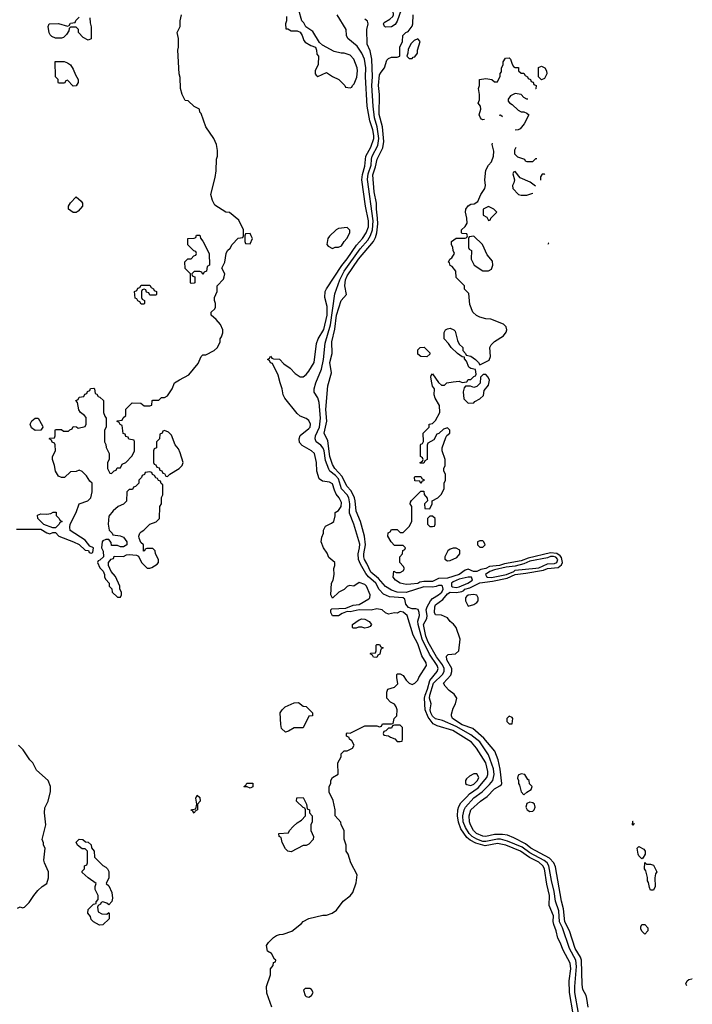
# Model space of a CAD drawing. Header units: inches. Extents: x 1793389 to 1900389, y 320802 to 470796.
# Tile 602 of 656: x 1891806 to 1896373, y 410750 to 417437. Entities that reach past the tile are written whole.
import ezdxf

# ---------------------------------------------------------------- set-up
doc = ezdxf.new("R2010")
doc.units = ezdxf.units.IN
doc.header["$MEASUREMENT"] = 0
doc.layers.add('B8491', color=7, linetype='Continuous')

msp = doc.modelspace()

# ---------------------------------------------------------------- linework, layer by layer
at = {"layer": 'B8491', "color": 2}
for points, elevation in [([(1894290, 417385.2), (1894282, 417390), (1894275.3, 417410), (1894281.2, 417418.8), (1894319.3, 417440.7), (1894340.4, 417459.6), (1894344, 417470), (1894340.4, 417520.4), (1894328, 417552), (1894328, 417568), (1894322, 417582), (1894310, 417586), (1894310, 417591.3), (1894330, 417591.3), (1894342, 417582), (1894370, 417572), (1894391.3, 417571.3), (1894402, 417550), (1894395.3, 417504.7), (1894370, 417428), (1894355.9, 417404.1), (1894330, 417389.2)], 214), ([(1894510, 417306), (1894483.6, 417296.4), (1894463.6, 417276.4), (1894443.6, 417236.4), (1894442, 417210), (1894434, 417190), (1894450, 417174), (1894470, 417174), (1894478, 417182), (1894490, 417184.7), (1894508, 417210), (1894508, 417230), (1894526, 417290)], 214), ([(1892170, 416986), (1892130, 417026), (1892118, 417022), (1892110, 417006), (1892070, 417006), (1892066, 417010), (1892066, 417030), (1892048, 417050), (1892047.3, 417152.7), (1892107.3, 417152.7), (1892130, 417144.7), (1892150.5, 417130.5), (1892170, 417102), (1892183.6, 417063.6), (1892202, 417030), (1892202, 417010), (1892190, 416988)], 226), ([(1895350, 417028), (1895328, 417048), (1895328.4, 417111.6), (1895350, 417122), (1895372, 417110), (1895382, 417090), (1895384.7, 417070), (1895370, 417038)], 210), ([(1892190, 416128), (1892168.4, 416128.4), (1892138, 416150), (1892138, 416170), (1892150, 416194), (1892190, 416234), (1892223.6, 416203.6), (1892232, 416190), (1892232, 416170), (1892203.6, 416136.4)], 226), ([(1894990, 416168), (1894954, 416150), (1894952, 416130), (1894954, 416110), (1894976.9, 416096.9), (1894990, 416074), (1895002, 416078), (1895006, 416090), (1895046, 416130), (1895026, 416150)], 210), ([(1894030, 416026), (1893970, 416018), (1893954, 416010), (1893910, 415968), (1893898, 415950), (1893892, 415910), (1893899.6, 415899.6), (1893930, 415882), (1893948.4, 415891.6), (1893970, 415892), (1893990, 415902), (1894008.9, 415931.1), (1894028, 415950), (1894048, 415990), (1894047.3, 416007.3)], 226), ([(1893050, 415706), (1893042, 415722), (1893030, 415726), (1892990, 415726), (1892974, 415710), (1892978, 415698), (1892994, 415690), (1892994, 415650), (1892990, 415648), (1892970, 415646), (1892966, 415650), (1892966, 415710), (1892928.4, 415748.4), (1892928, 415792), (1892947.3, 415812.7), (1892970, 415814), (1892987.3, 415832.7), (1893002, 415838), (1893006, 415850), (1893002, 415862), (1892987.3, 415867.3), (1892947.3, 415907.3), (1892948.4, 415951.6), (1892990, 415954), (1893002, 415958), (1893007.3, 415972.7), (1893030, 415974), (1893032.7, 415952.7), (1893050, 415934), (1893092, 415850), (1893094, 415770), (1893078, 415762), (1893074, 415730), (1893058, 415722)], 226), ([(1893370, 415986), (1893338, 415982), (1893334, 415970), (1893334, 415930), (1893338, 415918), (1893370, 415914), (1893386, 415950), (1893378, 415970)], 226), ([(1894890, 415966), (1894858, 415962), (1894854, 415950), (1894854, 415890), (1894858, 415878), (1894874, 415870), (1894872, 415810), (1894892, 415770), (1894951.6, 415731.6), (1894988.4, 415731.6), (1895010, 415742), (1895018, 415770), (1895016.4, 415796.4), (1894980.2, 415840.2), (1894948, 415910)], 210), ([(1892690, 415566), (1892682, 415582), (1892667.3, 415587.3), (1892662, 415602), (1892650, 415606), (1892638, 415602), (1892634, 415590), (1892634, 415550), (1892638, 415538), (1892654, 415530), (1892654, 415510), (1892650, 415506), (1892630, 415506), (1892622, 415522), (1892607.3, 415527.3), (1892602, 415542), (1892590, 415546), (1892586, 415590), (1892602, 415598), (1892607.3, 415612.7), (1892622, 415618), (1892630, 415634), (1892690, 415634), (1892698, 415618), (1892714, 415610), (1892718, 415598), (1892734, 415590), (1892734, 415570), (1892730, 415566)], 226), ([(1894570, 415148), (1894528.9, 415148.9), (1894510, 415166), (1894510, 415194), (1894526, 415210), (1894552.7, 415212.7), (1894590, 415174), (1894590, 415166)], 210), ([(1894970, 415028), (1894952.7, 415027.3), (1894934, 415010), (1894931.6, 414968.4), (1894910, 414946), (1894890, 414938), (1894867.3, 414947.3), (1894832.7, 414947.3), (1894823.6, 414936.4), (1894818, 414910), (1894822.8, 414862.8), (1894850, 414832), (1894890, 414834), (1894896.4, 414843.6), (1894930, 414862), (1894954.6, 414885.4), (1894960.4, 414919.6), (1894990, 414954), (1894995.3, 414990), (1894988, 415010)], 210), ([(1891910, 414646.6), (1891885.6, 414665.6), (1891877, 414690), (1891887.3, 414712.7), (1891910, 414731.3), (1891931.1, 414731.1), (1891959.6, 414679.6), (1891962, 414670), (1891950, 414648.7)], 226), ([(1892790, 414646), (1892778, 414642), (1892774, 414630), (1892758, 414622), (1892754, 414590), (1892734, 414570), (1892734, 414530), (1892718, 414522), (1892714, 414510), (1892714, 414430), (1892718, 414418), (1892730, 414414), (1892738, 414398), (1892752.7, 414392.7), (1892758, 414378), (1892770, 414374), (1892778, 414358), (1892790, 414354), (1892798, 414338), (1892810, 414334), (1892826, 414350), (1892888, 414390), (1892908, 414410), (1892915.3, 414430), (1892896.4, 414496.4), (1892883.1, 414523.1), (1892862, 414550), (1892836.4, 414616.4), (1892816.4, 414636.4)], 226), ([(1892690, 414366), (1892658, 414362), (1892652.7, 414347.3), (1892638, 414342), (1892632.7, 414327.3), (1892614, 414310), (1892614, 414290), (1892592.7, 414267.3), (1892578, 414262), (1892572.7, 414247.3), (1892550, 414246), (1892534, 414230), (1892530, 414166), (1892510, 414146), (1892474, 414130), (1892439.6, 414100.4), (1892410, 414066), (1892406, 414010), (1892414, 413970), (1892434, 413950), (1892438, 413938), (1892487.3, 413932.7), (1892510, 413922), (1892534, 413890), (1892534, 413870), (1892510, 413858), (1892490, 413858), (1892470, 413866), (1892430, 413866), (1892427.3, 413887.3), (1892410, 413906), (1892390, 413906), (1892370, 413898), (1892364.7, 413890), (1892362, 413850), (1892372.7, 413827.3), (1892374, 413790), (1892350, 413766), (1892338, 413762), (1892334, 413750), (1892350, 413714), (1892371.6, 413691.6), (1892382, 413670), (1892382, 413650), (1892390, 413634), (1892414, 413610), (1892414, 413590), (1892431.6, 413571.6), (1892434, 413550), (1892470, 413514), (1892490, 413514), (1892498, 413530), (1892498, 413550), (1892486, 413570), (1892486, 413590), (1892456.4, 413656.4), (1892426, 413690), (1892408, 413730), (1892408.4, 413751.6), (1892427.3, 413772.7), (1892442, 413778), (1892447.3, 413792.7), (1892510, 413792), (1892530, 413802), (1892550, 413804.7), (1892599.6, 413799.6), (1892612.7, 413792.7), (1892632, 413750), (1892671.6, 413711.6), (1892690, 413711.3), (1892703.1, 413716.9), (1892740.4, 413739.6), (1892748, 413750), (1892748, 413770), (1892728, 413810), (1892726, 413830), (1892710, 413846), (1892670, 413846), (1892658, 413842), (1892654, 413830), (1892647.3, 413827.3), (1892646, 413870), (1892627.3, 413887.3), (1892616.4, 413916.4), (1892615.3, 413930), (1892622, 413950), (1892630, 413958), (1892649.1, 413970.9), (1892689.1, 414010.9), (1892733.6, 414026.4), (1892755.3, 414050), (1892758, 414130), (1892768, 414150), (1892768.4, 414191.6), (1892778, 414210), (1892778, 414278), (1892767.3, 414287.3), (1892762, 414302), (1892747.3, 414307.3), (1892742, 414322), (1892730, 414326), (1892722, 414342), (1892707.3, 414347.3), (1892702, 414362)], 226), ([(1894530, 414286), (1894522, 414302), (1894490, 414306), (1894486, 414330), (1894490, 414334), (1894530, 414334), (1894538, 414318), (1894550, 414314), (1894550, 414306), (1894538, 414302)], 210), ([(1892030, 413986), (1891968.9, 414008.9), (1891928, 414050), (1891927.3, 414072.7), (1891950, 414082), (1891990, 414078), (1892016.4, 414083.6), (1892032.7, 414092.7), (1892052.7, 414092.7), (1892054, 414070), (1892074, 414050), (1892078, 414038), (1892094, 414030), (1892078, 414022), (1892074, 414010), (1892050, 413986)], 226), ([(1894610, 414066), (1894590, 414066), (1894574, 414050), (1894574, 414010), (1894590, 413994), (1894610, 413994), (1894622, 413998), (1894626, 414010), (1894626, 414050)], 210), ([(1894950, 413898), (1894930, 413898), (1894914, 413890), (1894914, 413870), (1894930, 413854), (1894950, 413854), (1894966, 413870), (1894958, 413890)], 210), ([(1894770, 413848), (1894750, 413848), (1894730, 413842), (1894712, 413830), (1894692, 413790), (1894692.7, 413772.7), (1894710, 413762), (1894730, 413764.7), (1894774.8, 413785.2), (1894795.3, 413810), (1894795.3, 413835.3)], 210), ([(1895430, 413792.1), (1895410, 413790.5), (1895390, 413782.7), (1895270, 413760.4), (1895230, 413741.2), (1895170, 413726), (1895110, 413718.5), (1895030, 413700.2), (1894998.7, 413690), (1894968.4, 413670), (1894975.1, 413655.1), (1894982.8, 413650), (1895010, 413647.8), (1895111.2, 413668.8), (1895160.5, 413690), (1895170, 413698.3), (1895310, 413711.2), (1895330, 413715.1), (1895390, 413741.3), (1895436.7, 413743.3), (1895452.7, 413750), (1895459.9, 413770), (1895447.1, 413787.1)], 214), ([(1894850, 413651.5), (1894790, 413636.5), (1894750, 413620.3), (1894738.6, 413610), (1894737.8, 413590), (1894744.8, 413584.8), (1894770, 413580.8), (1894790, 413585.6), (1894849.6, 413610), (1894880.5, 413630), (1894873.2, 413650)], 214), ([(1894887.1, 413532.9), (1894850, 413528), (1894839.6, 413520.4), (1894832, 413510), (1894832, 413490), (1894850, 413454), (1894890, 413464.7), (1894910, 413478), (1894919, 413490), (1894919, 413510), (1894910, 413528)], 210), ([(1894150, 413305.2), (1894130, 413312.3), (1894107.5, 413312.5), (1894090, 413305.2), (1894070, 413304), (1894066, 413310), (1894066.6, 413330), (1894110, 413362), (1894130, 413367.3), (1894150, 413364.9), (1894178, 413350), (1894194, 413330), (1894184.7, 413315.3), (1894170, 413309)], 222), ([(1894230, 413106), (1894208.4, 413108.4), (1894202, 413122), (1894186, 413130), (1894190, 413134), (1894222, 413138), (1894226, 413150), (1894226, 413190), (1894230, 413194), (1894250, 413194), (1894258, 413178), (1894274, 413170), (1894258, 413162), (1894251.3, 413128.7), (1894238, 413122)], 222), ([(1893610, 412598), (1893584, 412624), (1893578, 412650), (1893575.3, 412730), (1893588, 412750), (1893609.3, 412770.7), (1893670, 412798), (1893699.6, 412799.6), (1893730, 412774), (1893750, 412772), (1893774, 412750), (1893794, 412730), (1893794, 412710), (1893770, 412706), (1893730, 412628), (1893670, 412628), (1893630, 412606)], 222), ([(1895130, 412706), (1895114, 412690), (1895114, 412670), (1895130, 412654), (1895150, 412654), (1895154, 412690), (1895150, 412698)], 210), ([(1894390, 412646), (1894350, 412646), (1894338, 412642), (1894330, 412626), (1894310, 412626), (1894292.7, 412607.3), (1894278, 412602), (1894274, 412590), (1894278, 412578), (1894310, 412574), (1894323.6, 412563.6), (1894352.7, 412552.7), (1894370, 412534), (1894390, 412534), (1894402, 412538), (1894406, 412550), (1894406, 412630)], 222), ([(1894910, 412316.2), (1894890, 412316.2), (1894859.9, 412300.1), (1894838.8, 412281.2), (1894833, 412270), (1894834, 412250), (1894842.6, 412242.6), (1894870, 412236.5), (1894890, 412244.4), (1894915.3, 412270), (1894922.6, 412290)], 222), ([(1895210, 412315.3), (1895190, 412306), (1895186.4, 412286.4), (1895192, 412270), (1895192, 412250), (1895198.8, 412238.8), (1895210, 412194), (1895230, 412172), (1895248.7, 412191.3), (1895278, 412210), (1895286, 412230), (1895268.4, 412248.4), (1895266, 412270), (1895256.4, 412276.4), (1895235.3, 412310)], 210), ([(1893370, 412218), (1893350, 412226), (1893330, 412226), (1893328, 412230), (1893342, 412238), (1893348.4, 412251.6), (1893390, 412252), (1893390, 412228)], 222), ([(1892990, 412048.7), (1892982, 412062), (1892968, 412070), (1893002, 412078), (1893008, 412110), (1893002, 412150), (1893011.1, 412171.1), (1893030, 412154), (1893031.1, 412128.9), (1893014, 412110), (1893014, 412070), (1892998, 412062)], 222), ([(1893650, 411786), (1893626, 411790), (1893610, 411806), (1893588, 411850), (1893582, 411882), (1893568, 411890), (1893566, 411910), (1893630, 411914), (1893638, 411930), (1893663.1, 411956.9), (1893690, 411982), (1893720.4, 411999.6), (1893746, 412030), (1893746, 412070), (1893742, 412082), (1893730, 412086), (1893686, 412130), (1893687.3, 412152.7), (1893730, 412154), (1893754, 412110), (1893758, 412078), (1893774, 412070), (1893774, 412050), (1893792, 412030), (1893792, 411990), (1893782, 411970), (1893782, 411930), (1893801, 411890), (1893798, 411870), (1893770, 411838), (1893751.1, 411828.9), (1893730, 411828)], 222), ([(1895270, 412122.7), (1895250, 412114), (1895242, 412090), (1895251, 412070), (1895270, 412059.1), (1895290, 412060.7), (1895299.3, 412070), (1895306.6, 412090), (1895301.2, 412110), (1895290, 412119.3)], 210), ([(1892410, 411426), (1892396.4, 411436.4), (1892370, 411446), (1892358, 411442), (1892354, 411430), (1892338, 411422), (1892334, 411410), (1892338, 411378), (1892363.6, 411363.6), (1892398, 411362), (1892410, 411374), (1892414, 411370), (1892414, 411330), (1892370, 411288.7), (1892348.4, 411288.4), (1892306, 411310), (1892290, 411326), (1892287.3, 411347.3), (1892268, 411370), (1892270, 411394), (1892306, 411430), (1892326, 411434), (1892326, 411446), (1892338, 411462), (1892338, 411490), (1892318, 411530), (1892318, 411550), (1892326, 411570), (1892270, 411608), (1892230, 411646), (1892230, 411654), (1892246, 411670), (1892246, 411690), (1892262, 411698), (1892266, 411710), (1892266, 411790), (1892250, 411806), (1892230, 411806), (1892198, 411830), (1892188.9, 411851.1), (1892210, 411872), (1892234, 411870), (1892252.7, 411852.7), (1892271.6, 411851.6), (1892290, 411834), (1892292.7, 411812.7), (1892312, 411790), (1892314, 411750), (1892370, 411692), (1892390, 411682), (1892402, 411670), (1892410.9, 411650.9), (1892410.9, 411609.1), (1892394, 411570), (1892410, 411554), (1892430.7, 411510), (1892436, 411470), (1892431.1, 411448.9)], 222), ([(1896030, 411738), (1896010, 411758), (1896005.2, 411770), (1895998, 411810), (1896010, 411822), (1896043.6, 411803.6), (1896054, 411790), (1896052, 411770), (1896038, 411742)], 206), ([(1896062, 411702), (1896090, 411702), (1896110, 411694), (1896131.3, 411650), (1896123.6, 411636.4), (1896118, 411610), (1896122, 411550), (1896110, 411526), (1896090, 411526), (1896083.1, 411543.1), (1896076.4, 411576.4), (1896068.9, 411588.9), (1896068.4, 411611.6), (1896057.2, 411657.2), (1896049, 411670), (1896050, 411714)], 206), ([(1896050, 411226), (1896030, 411246), (1896023.1, 411263.1), (1896023.1, 411276.9), (1896030, 411292), (1896050, 411292), (1896071.3, 411270), (1896071.3, 411250)], 206), ([(1893776.5, 410856.5), (1893743.6, 410856.4), (1893734, 410846), (1893744.7, 410810), (1893750, 410802), (1893770, 410798), (1893788, 410810), (1893798, 410830), (1893788, 410850)], 222)]:
    msp.add_lwpolyline(points, close=True, dxfattribs=dict(at, elevation=elevation))
for points, elevation in [([(1893618, 417458), (1893618, 417430), (1893611.3, 417410), (1893614, 417374), (1893626, 417374), (1893650, 417362), (1893690, 417362), (1893711.3, 417351.3), (1893724.7, 417330), (1893736, 417296), (1893745.4, 417285.4), (1893782, 417262), (1893814, 417250), (1893822, 417230), (1893823.6, 417203.6), (1893834, 417190), (1893832.7, 417132.7), (1893812, 417090), (1893812, 417070), (1893819.6, 417059.6), (1893830, 417052), (1893890, 417078), (1893930, 417051.3), (1893974, 417030), (1894014, 416990), (1894018, 416978), (1894050, 416974), (1894062, 416978), (1894066, 416990), (1894078, 417002), (1894094, 417046), (1894099.5, 417090), (1894097, 417110), (1894075.1, 417170), (1894050, 417196), (1894010, 417209.2), (1893989.3, 417209.3), (1893941.2, 417221.2), (1893863.1, 417263.1), (1893842.7, 417282.7), (1893797.2, 417357.2), (1893748.7, 417388.7), (1893735.3, 417415.3), (1893722, 417430), (1893702, 417502)], 226), ([(1891783.3, 413976.7), (1891950, 413978), (1891990, 413951.3), (1892010, 413944.7), (1892030, 413954), (1892050, 413954), (1892072, 413930), (1892171.6, 413891.6), (1892210, 413872), (1892250, 413834), (1892272.7, 413832.7), (1892278, 413818), (1892290, 413814), (1892302, 413818), (1892306, 413850), (1892282, 413862), (1892250, 413902), (1892148.9, 413968.9), (1892146, 413990), (1892148.4, 414011.6), (1892188.9, 414091.1), (1892208.7, 414150), (1892268, 414170), (1892288.7, 414190), (1892298, 414230), (1892298, 414290), (1892283.1, 414303.1), (1892259, 414339), (1892230, 414368), (1892210, 414378), (1892190, 414368), (1892150, 414366), (1892110, 414328), (1892090, 414328), (1892070, 414338), (1892049, 414370), (1892042, 414410), (1892028.7, 414450), (1892028.7, 414470), (1892048, 414510), (1892046, 414550), (1892042, 414562), (1892027.3, 414567.3), (1892022, 414582), (1892006, 414590), (1892010, 414594), (1892042, 414598), (1892046, 414610), (1892046, 414650), (1892050, 414654), (1892090, 414654), (1892103.6, 414643.6), (1892138, 414642), (1892147.3, 414652.7), (1892162, 414658), (1892170, 414674), (1892191.6, 414671.6), (1892202, 414662), (1892250, 414674), (1892258, 414690), (1892256.4, 414736.4), (1892246, 414750), (1892218, 414770), (1892208.4, 414788.4), (1892198, 414838), (1892186, 414850), (1892202, 414858), (1892210, 414874), (1892242, 414878), (1892247.3, 414892.7), (1892262, 414898), (1892267.3, 414912.7), (1892282, 414918), (1892287.3, 414932.7), (1892310, 414934), (1892314, 414930), (1892318, 414898), (1892330, 414894), (1892338, 414878), (1892350, 414874), (1892374, 414850), (1892374, 414770), (1892383.6, 414743.6), (1892394, 414730), (1892394, 414670), (1892382, 414650), (1892382, 414570), (1892391.6, 414551.6), (1892392.7, 414532.7), (1892414, 414490), (1892414, 414450), (1892402, 414430), (1892402, 414390), (1892418, 414358), (1892430, 414354), (1892447.3, 414372.7), (1892462, 414378), (1892467.3, 414392.7), (1892490, 414394), (1892502, 414418), (1892526, 414430), (1892570, 414474), (1892586, 414510), (1892586, 414570), (1892582, 414582), (1892547.3, 414587.3), (1892542, 414602), (1892527.3, 414607.3), (1892522, 414622), (1892507.3, 414627.3), (1892502, 414682), (1892487.3, 414687.3), (1892482, 414702), (1892467.3, 414707.3), (1892467.3, 414712.7), (1892502, 414718), (1892507.3, 414732.7), (1892526, 414750), (1892527.3, 414792.7), (1892570, 414834), (1892627.3, 414832.7), (1892650, 414814), (1892690, 414814), (1892702, 414818), (1892706, 414850), (1892710, 414854), (1892750, 414854), (1892768.4, 414871.6), (1892790, 414872), (1892810, 414882), (1892842, 414930), (1892858, 414970), (1892890, 414992), (1892954.6, 415025.4), (1893018, 415102), (1893038, 415150), (1893050, 415162), (1893070, 415162), (1893126, 415190), (1893148.4, 415211.6), (1893166, 415250), (1893166, 415270), (1893176.4, 415283.6), (1893186, 415310), (1893186, 415330), (1893170, 415366), (1893140.4, 415400.4), (1893106, 415430), (1893106, 415450), (1893130, 415474), (1893134.6, 415485.4), (1893135.3, 415510), (1893128, 415530), (1893128, 415550), (1893146, 415590), (1893146, 415630), (1893190, 415674), (1893195.3, 415690), (1893198, 415710), (1893178, 415750), (1893198, 415790), (1893208.7, 415850), (1893218, 415870), (1893234.6, 415885.4), (1893248.9, 415911.1), (1893290, 415954), (1893322, 415958), (1893326, 415970), (1893326, 416010), (1893294.6, 416074.6), (1893230, 416128), (1893206, 416130), (1893130, 416178), (1893114, 416210), (1893104, 416250), (1893133.6, 416366.4), (1893139, 416410), (1893142, 416490), (1893148.9, 416511.1), (1893148.9, 416548.9), (1893142, 416590), (1893124, 416630), (1893068.7, 416710), (1893039, 416799), (1893028, 416810), (1893026, 416830), (1892990, 416848), (1892950, 416886), (1892930, 416888), (1892908.7, 416930), (1892898, 416970), (1892894.6, 417045.4), (1892888.7, 417070), (1892879, 417230), (1892884, 417250), (1892884, 417310), (1892875.3, 417350), (1892895.3, 417390), (1892895.3, 417430), (1892905.2, 417470)], 226), ([(1892282, 417450), (1892283.6, 417416.4), (1892290.9, 417389.1), (1892290, 417308), (1892270, 417298), (1892236.4, 417316.4), (1892206, 417350), (1892206, 417370), (1892190, 417386), (1892150, 417386), (1892142, 417378), (1892139.6, 417360.4), (1892123.5, 417336.5), (1892103, 417317), (1892090, 417312), (1892050, 417311.8), (1892023.3, 417323.3), (1892013.8, 417333.8), (1892006.8, 417346.8), (1891999, 417390), (1892006, 417410), (1892070, 417412), (1892130, 417394), (1892142, 417398), (1892150, 417414), (1892182, 417418), (1892188, 417432), (1892210, 417454)], 226), ([(1893518, 410730), (1893484.7, 410824.7), (1893482, 410870), (1893508, 410950), (1893508, 410990), (1893527.3, 411012.7), (1893530, 411034), (1893542, 411038), (1893546, 411050), (1893536.4, 411056.4), (1893514.6, 411094.6), (1893488, 411110), (1893482, 411150), (1893495.3, 411170), (1893530, 411204.7), (1893550, 411218), (1893570, 411224.7), (1893594.6, 411225.4), (1893654, 411246), (1893720.4, 411299.6), (1893730, 411312), (1893770, 411332), (1893864.7, 411355.3), (1893890, 411356), (1893928, 411370), (1893958, 411390), (1894002, 411450), (1894050, 411486), (1894069, 411510), (1894090, 411574), (1894097.2, 411630), (1894055.3, 411710), (1894035.3, 411770), (1894022, 411790), (1894022, 411830), (1894008.4, 411871.6), (1894008, 411930), (1893988, 411970), (1893987.3, 411987.3), (1893948, 412030), (1893948, 412070), (1893934.6, 412134.6), (1893908, 412190), (1893908, 412230), (1893918, 412250), (1893918, 412270), (1893928.9, 412291.1), (1893967.3, 412312.7), (1893966, 412390), (1893988, 412430), (1893988, 412452), (1894008, 412472), (1894030, 412472), (1894066, 412490), (1894078, 412510), (1894060.4, 412540.4), (1894046, 412550), (1894042, 412562), (1894026, 412570), (1894026, 412590), (1894030, 412594), (1894050, 412592), (1894150, 412642), (1894230, 412642), (1894250, 412634), (1894262, 412638), (1894270, 412654), (1894330, 412654), (1894342, 412658), (1894348.4, 412691.6), (1894366, 412710), (1894368, 412750), (1894362, 412770), (1894350, 412788), (1894323.1, 412803.1), (1894298, 412830), (1894298, 412870), (1894306, 412890), (1894350, 412904.7), (1894373.6, 412926.4), (1894366, 412970), (1894366, 412990), (1894370, 412994), (1894390, 412994), (1894410, 412982), (1894430, 412952), (1894450, 412932), (1894470, 412922), (1894490, 412932), (1894508.9, 412951.1), (1894515.3, 412970), (1894569.2, 413050), (1894565.2, 413070), (1894537.6, 413117.6), (1894510, 413197.2), (1894478, 413258), (1894437.2, 413390), (1894410, 413413.2), (1894390, 413418), (1894370, 413406), (1894350, 413408), (1894310, 413399), (1894290, 413408.7), (1894268, 413430), (1894230, 413435.1), (1894193.2, 413426.8), (1894110, 413429.3), (1894050, 413415.3), (1894030, 413418), (1893995.3, 413404.7), (1893970, 413388.7), (1893930, 413388.7), (1893918, 413410), (1893918, 413430), (1893925.2, 413434.8), (1894020.4, 413439.6), (1894070, 413461), (1894110, 413464.7), (1894176.6, 413503.4), (1894184, 413510), (1894185.2, 413530), (1894161.2, 413590), (1894150, 413601.2), (1894110, 413615.3), (1894074, 413590), (1894044.7, 413595.3), (1894030, 413588), (1894010, 413568), (1893974, 413550), (1893930, 413508), (1893918, 413530), (1893924, 413610), (1893935.3, 413630), (1893942, 413670), (1893938, 413710), (1893946, 413730), (1893946, 413750), (1893904.7, 413784.7), (1893893.6, 413813.6), (1893869, 413850), (1893854, 413890), (1893856.4, 413923.6), (1893868, 413950), (1893868, 413970), (1893883.1, 413996.9), (1893923.1, 414016.9), (1893938, 414030), (1893948.4, 414068.4), (1893948, 414090), (1893970, 414104.7), (1893988.7, 414130), (1893990, 414158), (1893976, 414190), (1893955.3, 414215.3), (1893942.4, 414242.4), (1893930, 414284), (1893910, 414295.1), (1893862.7, 414302.7), (1893839, 414319), (1893824, 414370), (1893821.2, 414430), (1893808.7, 414490), (1893788, 414510), (1893724.7, 414544.7), (1893705.6, 414565.6), (1893704, 414590), (1893710, 414612), (1893770, 414661), (1893777.2, 414670), (1893781.2, 414690), (1893770, 414715.3), (1893750, 414728.7), (1893710, 414744), (1893690, 414762), (1893606.3, 414866.3), (1893594, 414890), (1893589, 414930), (1893574, 414970), (1893562, 415022), (1893522, 415102), (1893510, 415106), (1893502, 415122), (1893488, 415130), (1893502, 415138), (1893510, 415152), (1893518, 415138), (1893530, 415134), (1893570, 415132), (1893599.6, 415099.6), (1893642, 415070), (1893675.3, 415035.3), (1893710, 415011), (1893730, 415011), (1893750, 415026.8), (1893770, 415051), (1893806, 415110), (1893821.1, 415238.9), (1893833, 415270), (1893870, 415334), (1893893.2, 415430), (1893894.5, 415490), (1893877, 415550), (1893880.7, 415590), (1893889.6, 415610), (1893993.2, 415766.8), (1894030, 415812.2), (1894093.9, 415906.1), (1894134.2, 415950), (1894159.3, 415990), (1894174.5, 416030), (1894175.4, 416070), (1894152.9, 416170), (1894129.7, 416350.3), (1894133.6, 416386.4), (1894150, 416442), (1894156.4, 416510), (1894190, 416570.8), (1894209.6, 416630), (1894209.7, 416650), (1894203.5, 416690), (1894182.7, 416750), (1894165.7, 416850), (1894153.3, 417050), (1894156.4, 417110), (1894147.1, 417170), (1894129.8, 417209.8), (1894096.8, 417256.8), (1894034, 417310), (1894025.2, 417330), (1894022, 417370), (1893961.2, 417470)], 222), ([(1895564.2, 410684.2), (1895539.3, 410830), (1895538, 410910), (1895548, 410990), (1895544.7, 411030), (1895497.2, 411117.3), (1895476.9, 411170), (1895459.7, 411199.8), (1895449.6, 411250), (1895431.9, 411291.9), (1895427.7, 411312.3), (1895429.5, 411350), (1895400.8, 411420.8), (1895403.5, 411490), (1895384.9, 411564.9), (1895369.8, 411670), (1895359.2, 411690), (1895330, 411715.9), (1895266.5, 411746.5), (1895205.6, 411790), (1895106.6, 411830), (1895050, 411843.1), (1894967.1, 411827.1), (1894903.4, 411843.4), (1894864.2, 411864.2), (1894842.2, 411882.2), (1894801, 411941), (1894786.4, 411986.4), (1894779.3, 412030), (1894781, 412070), (1894787, 412093), (1894802.2, 412117.8), (1894841.3, 412158.7), (1894861.1, 412178.9), (1894918.8, 412221.2), (1894977.7, 412290), (1894984.4, 412310), (1894983.9, 412330), (1894971.7, 412390), (1894907.6, 412490), (1894873.3, 412530), (1894747, 412610), (1894641.6, 412641.6), (1894614, 412654), (1894579.1, 412699.1), (1894559.8, 412750), (1894555.7, 412830), (1894559, 412850), (1894575.4, 412890), (1894589.9, 412950.1), (1894641.3, 413010), (1894646.3, 413030), (1894639.7, 413050), (1894588.6, 413128.6), (1894539.4, 413230), (1894510.7, 413330), (1894508.8, 413351.2), (1894519.6, 413390), (1894518.7, 413410), (1894511.1, 413431.1), (1894496.1, 413436.1), (1894470, 413435.8), (1894445.4, 413445.4), (1894428.6, 413468.6), (1894420.5, 413500.5), (1894409.8, 413509.8), (1894317, 413517), (1894275.8, 413535.8), (1894247.7, 413567.7), (1894224, 413610), (1894173.7, 413653.7), (1894156.6, 413676.6), (1894119.4, 413739.4), (1894106.4, 413770), (1894104.8, 413810), (1894114.2, 413850), (1894114.6, 413874.6), (1894074, 414010), (1894045.9, 414085.9), (1894047.7, 414150), (1894040.3, 414190), (1894029.7, 414210), (1893992, 414250), (1893970, 414318.5), (1893950, 414340.9), (1893912.4, 414370), (1893904, 414384), (1893883, 414443), (1893872.3, 414510), (1893866, 414526), (1893850, 414546.9), (1893818.7, 414570), (1893811.2, 414590), (1893815.4, 414610), (1893842.4, 414670), (1893848.2, 414730), (1893838.3, 414838.3), (1893830, 414868.7), (1893806.3, 414906.3), (1893806, 414930), (1893817, 414970), (1893855.7, 415064.3), (1893868.6, 415130), (1893880.5, 415239.5), (1893915.9, 415364.1), (1893945.5, 415574.5), (1893979.3, 415670), (1894009.9, 415730.1), (1894118.5, 415881.5), (1894170, 415939.5), (1894188.6, 415971.4), (1894200.6, 416010), (1894205, 416070), (1894167.5, 416352.5), (1894172.1, 416390), (1894192.9, 416450), (1894194.2, 416490), (1894199.8, 416510), (1894236.7, 416583.3), (1894243.4, 416630), (1894232.9, 416710), (1894214.5, 416770), (1894207.1, 416850), (1894196.5, 416990), (1894200.8, 417050), (1894197.7, 417170), (1894185.1, 417225.1), (1894164.2, 417270), (1894164, 417370), (1894171.1, 417410), (1894167.9, 417427.9), (1894150, 417440.5)], 218), ([(1895600.3, 410690), (1895575.3, 410830), (1895574.8, 410870), (1895587.2, 411007.2), (1895583.1, 411050), (1895539.4, 411130), (1895491.7, 411270), (1895470.7, 411310), (1895465.8, 411385.8), (1895443.5, 411450), (1895435.6, 411515.6), (1895417.1, 411590), (1895399.8, 411690), (1895387.6, 411710), (1895366.7, 411726.7), (1895270, 411778.3), (1895217.4, 411817.4), (1895118.7, 411858.7), (1895071.1, 411871.1), (1895050, 411871.9), (1894970, 411855.4), (1894950, 411856.8), (1894910, 411870.6), (1894878.7, 411890), (1894858.4, 411910), (1894833.3, 411950), (1894818.3, 411990), (1894814.8, 412030), (1894823.1, 412070), (1894832.1, 412090), (1894890, 412152.7), (1894946.8, 412193.2), (1894996.4, 412243.6), (1895018.9, 412270), (1895028.7, 412311.3), (1895022.2, 412350), (1894990, 412443.7), (1894930, 412533.3), (1894870, 412579.8), (1894770, 412636.5), (1894677.3, 412677.3), (1894630, 412688.8), (1894610, 412706.2), (1894598, 412730), (1894593, 412750), (1894598.8, 412790), (1894588.2, 412830), (1894590.8, 412850), (1894615.5, 412930), (1894677.6, 412990), (1894687.1, 413010), (1894687.2, 413030), (1894675.9, 413055.9), (1894636.1, 413110), (1894579.8, 413210), (1894564.5, 413250), (1894548.8, 413330), (1894569.8, 413370.2), (1894572.7, 413390), (1894565.3, 413430), (1894572, 413450), (1894595, 413490), (1894610, 413506.7), (1894649.7, 413530), (1894672.7, 413550), (1894681.8, 413570), (1894677.4, 413590), (1894670, 413594.6), (1894650, 413595.4), (1894633.3, 413586.7), (1894610, 413582.3), (1894550, 413584.5), (1894430, 413546.5), (1894369.8, 413549.8), (1894330, 413563.1), (1894290, 413588.4), (1894242.1, 413642.1), (1894190, 413684.8), (1894164, 413744), (1894147.7, 413770), (1894142.4, 413790), (1894141.8, 413810), (1894153.5, 413870), (1894146.6, 413930), (1894121, 414030), (1894090, 414099), (1894084.8, 414170), (1894079.3, 414190), (1894057.2, 414237.2), (1894027.2, 414270), (1893995.7, 414335.7), (1893946, 414390), (1893930, 414416.2), (1893910.9, 414470), (1893898, 414578), (1893874.3, 414630), (1893891, 414710), (1893884.1, 414790), (1893897.6, 414950), (1893922, 415038), (1893911.8, 415110), (1893927.8, 415170), (1893925.3, 415250), (1893945.6, 415334.4), (1893956, 415430), (1893989.8, 415530.2), (1894026, 415570), (1894013, 415630), (1894019.2, 415670), (1894030, 415697.1), (1894107.4, 415810), (1894207.4, 415930), (1894222.2, 415957.8), (1894230.9, 415990), (1894237.6, 416050), (1894236.4, 416090), (1894227.9, 416150), (1894228.7, 416190), (1894212.6, 416267.4), (1894204.5, 416384.5), (1894222.8, 416437.2), (1894232.8, 416490), (1894272.1, 416567.9), (1894279.2, 416610), (1894268.7, 416710), (1894247.5, 416792.5), (1894249.7, 416930), (1894241.3, 416990), (1894250, 417062), (1894259.3, 417080.7), (1894284, 417110), (1894298, 417162), (1894310, 417174), (1894330, 417182), (1894370, 417182), (1894386, 417190), (1894388, 417250), (1894406, 417290), (1894408, 417330), (1894428, 417350), (1894444, 417356), (1894470, 417392), (1894476, 417410), (1894477.2, 417470)], 214), ([(1894962.6, 416758.3), (1894950, 416757.2), (1894942.5, 416762.5), (1894934, 416770), (1894926, 416790), (1894937.2, 416830), (1894934, 416850), (1894918, 416870), (1894927.3, 416892.7), (1894928, 416930), (1894922, 416970), (1894928.7, 416990), (1894928.4, 417031.6), (1894970, 417038), (1895011.6, 417031.6), (1895030, 417014), (1895050, 417014), (1895067.3, 417052.7), (1895068.4, 417071.6), (1895076.4, 417083.6), (1895078, 417110), (1895088, 417130), (1895088.4, 417151.6), (1895104, 417176), (1895130, 417178), (1895138, 417170), (1895150, 417134), (1895159.6, 417119.6), (1895170, 417112), (1895192.7, 417112.7), (1895194, 417090), (1895210, 417074), (1895230, 417074), (1895238, 417058), (1895254, 417050), (1895258, 417038), (1895274, 417030), (1895278, 417018), (1895292.7, 417012.7), (1895298, 416998), (1895314, 416990), (1895311.6, 416968.4), (1895308.9, 416967.1)], 210), ([(1895255.5, 416898), (1895250, 416898), (1895230, 416908), (1895210, 416928), (1895170, 416935.3), (1895139.6, 416920.4), (1895123.6, 416896.4), (1895123.6, 416883.6), (1895131.6, 416871.6), (1895150, 416862), (1895190, 416822), (1895210, 416812), (1895230, 416812), (1895250, 416802), (1895262, 416790), (1895231.3, 416730), (1895203.6, 416696.4), (1895190, 416688), (1895171.3, 416686.1)], 210), ([(1895084.9, 416778.1), (1895070, 416788.7), (1895061.4, 416787.1)], 210), ([(1895665.2, 410730), (1895658, 410790), (1895652, 410810), (1895629.6, 410849.7), (1895624.4, 410884.4), (1895620.9, 411050), (1895613.7, 411070), (1895576.8, 411130), (1895539.2, 411250), (1895507, 411310), (1895498.7, 411398.7), (1895484.2, 411450), (1895443.5, 411683.5), (1895432.8, 411710), (1895402.5, 411742.5), (1895277.6, 411810), (1895240.9, 411840.9), (1895161, 411881), (1895118.7, 411898.7), (1895083.3, 411903.3), (1895030, 411903.1), (1894970, 411888.8), (1894950, 411891.8), (1894907.8, 411910), (1894888.3, 411930), (1894866.9, 411970), (1894859.6, 411990), (1894857, 412030), (1894870, 412070.4), (1894936, 412130), (1894979.3, 412160.7), (1895030, 412213.7), (1895067, 412233), (1895077.1, 412242.9), (1895080.7, 412250), (1895067.7, 412347.7), (1895054.5, 412410), (1895031.5, 412470), (1894958.5, 412558.5), (1894883.1, 412623.1), (1894810, 412648.8), (1894745.1, 412690), (1894737, 412710), (1894738.9, 412721.1), (1894750, 412762), (1894764, 412790), (1894773.2, 412830), (1894756.5, 412856.5), (1894722, 412882), (1894695.3, 412910), (1894684, 412930), (1894733.6, 412986.4), (1894740.9, 413010), (1894739.3, 413030), (1894707, 413090), (1894704.7, 413115.3), (1894715.3, 413124.7), (1894766, 413130), (1894788, 413150), (1894797.2, 413230), (1894770, 413308.7), (1894751.7, 413331.7), (1894729, 413350), (1894710, 413374), (1894670, 413393.2), (1894630, 413395.3), (1894622.7, 413410), (1894624.2, 413450), (1894630, 413462.8), (1894680.1, 413499.9), (1894710, 413538.4), (1894729.8, 413550.2), (1894772.5, 413547.5), (1894807.1, 413552.9), (1894820.7, 413559.3), (1894829.5, 413570), (1894862.2, 413577.7), (1894930, 413611.5), (1895017.3, 413622.7), (1895115, 413645), (1895170, 413670.1), (1895242.5, 413677.5), (1895362.2, 413697.8), (1895390, 413710.9), (1895462.7, 413717.3), (1895485.9, 413734.1), (1895492, 413750), (1895484.4, 413784.4), (1895476.8, 413796.8), (1895452.7, 413812.7), (1895410, 413815.8), (1895258.9, 413781.1), (1895210, 413762.6), (1895097.5, 413742.5), (1895064.7, 413730), (1894995.8, 413724.2), (1894970.7, 413710), (1894936.9, 413703.1), (1894910, 413689.7), (1894888, 413690), (1894850, 413705.2), (1894830, 413699), (1894790.6, 413670), (1894710, 413643.6), (1894650, 413640.9), (1894610, 413620.7), (1894550, 413621.6), (1894523.8, 413616.2), (1894510, 413608.5), (1894462.7, 413602.7), (1894430, 413601.2), (1894390, 413609.4), (1894358, 413630), (1894342, 413650), (1894347.3, 413692.7), (1894362, 413682), (1894390, 413682), (1894410, 413694), (1894418, 413710), (1894410, 413726), (1894386, 413750), (1894386, 413790), (1894406, 413810), (1894407.3, 413832.7), (1894422, 413838), (1894426, 413850), (1894410, 413866), (1894350, 413866), (1894328, 413890), (1894306, 413930), (1894307.3, 413952.7), (1894322, 413958), (1894330, 413974), (1894370, 413974), (1894390, 413954), (1894410, 413954), (1894450, 413994), (1894468, 414030), (1894468, 414130), (1894458, 414150), (1894460.4, 414159.6), (1894467.3, 414172.7), (1894530, 414234), (1894550, 414234), (1894552.7, 414212.7), (1894572.7, 414187.3), (1894574, 414170), (1894554, 414150), (1894558, 414118), (1894590, 414114), (1894606, 414150), (1894606, 414170), (1894646, 414190), (1894670, 414214), (1894687.3, 414252.7), (1894688, 414290), (1894698, 414310), (1894698, 414350), (1894686, 414370), (1894686, 414390), (1894695.3, 414410), (1894695.3, 414450), (1894675.3, 414510), (1894675.3, 414530), (1894700.4, 414599.6), (1894707.3, 414612.7), (1894726, 414630), (1894726, 414650), (1894710, 414666), (1894683.6, 414656.4), (1894652.7, 414627.3), (1894638, 414622), (1894616.9, 414583.1), (1894578, 414562), (1894572.7, 414547.3), (1894572, 414450), (1894558, 414442), (1894550, 414426), (1894526, 414426), (1894526, 414430), (1894542, 414438), (1894546, 414450), (1894542, 414462), (1894528, 414470), (1894528.4, 414548.4), (1894530, 414554), (1894542, 414558), (1894547.3, 414572.7), (1894546, 414630), (1894586, 414670), (1894586, 414690), (1894610, 414694), (1894630, 414714), (1894658, 414770), (1894656.4, 414816.4), (1894626, 414866), (1894621.2, 414890), (1894622, 414930), (1894610, 414948), (1894604, 414970), (1894598, 415010), (1894600.4, 415019.6), (1894610, 415032), (1894650, 414972), (1894670, 414954), (1894690, 414954), (1894706, 414970), (1894750, 414978), (1894790, 414982), (1894810, 414974), (1894842, 414978), (1894850, 414994), (1894870, 414994), (1894890, 415014), (1894902, 415018), (1894906, 415030), (1894902, 415062), (1894868.4, 415068.4), (1894856.4, 415076.4), (1894839, 415119), (1894826, 415134), (1894826, 415146), (1894810, 415148), (1894778, 415170), (1894735.3, 415210), (1894718, 415238), (1894688.9, 415268.9), (1894688.4, 415311.6), (1894698, 415330), (1894710, 415338), (1894730, 415342), (1894754, 415330), (1894762, 415322), (1894778, 415258), (1894790, 415234), (1894814, 415210), (1894814, 415190), (1894834, 415170), (1894838, 415158), (1894870, 415152), (1894902, 415130), (1894922, 415110), (1894930, 415094), (1894994.6, 415125.4), (1895002, 415150), (1894999, 415210), (1895008, 415230), (1895029.1, 415250.9), (1895090, 415291), (1895110, 415314), (1895113.2, 415330), (1895109, 415350), (1895090, 415369), (1895004, 415404), (1894970, 415406), (1894930, 415416), (1894907.5, 415427.5), (1894882, 415450), (1894863.1, 415503.1), (1894856.4, 415576.4), (1894827.3, 415607.3), (1894826, 415630), (1894770, 415686), (1894768, 415730), (1894742, 415762), (1894730, 415768.7), (1894724.7, 415784.7), (1894718, 415790), (1894726, 415810), (1894740.4, 415819.6), (1894758, 415850), (1894748.7, 415870), (1894748, 415890), (1894738, 415910), (1894738, 415930), (1894770, 415954), (1894830, 415954), (1894842, 415958), (1894846, 415970), (1894842, 415982), (1894810, 415986), (1894806, 415990), (1894806, 416010), (1894830, 416032), (1894844, 416056), (1894842.7, 416090), (1894832.7, 416130), (1894836, 416150), (1894850, 416174), (1894870, 416184), (1894892.9, 416187.1), (1894917.5, 416202.5), (1894937.2, 416250), (1894964, 416290), (1894969, 416310), (1894964, 416350), (1894970, 416414), (1894988.7, 416450), (1895010, 416472), (1895022.7, 416510), (1895024.7, 416544.7), (1895014, 416590), (1895016, 416599.4)], 210), ([(1895173.8, 416568.7), (1895164.7, 416550), (1895166.8, 416526.8), (1895186.4, 416506.4), (1895234, 416490), (1895238, 416478), (1895250, 416474), (1895290, 416474), (1895310, 416494), (1895317.6, 416494)], 210), ([(1895170, 416406), (1895158, 416402), (1895154, 416390), (1895164.7, 416350), (1895162, 416330), (1895152, 416310), (1895154, 416290), (1895194, 416250), (1895210, 416244.7), (1895250, 416244.7), (1895290, 416258), (1895290.5, 416258.4)], 210), ([(1895308.4, 416307.2), (1895273.2, 416333.2), (1895204, 416364), (1895170, 416406)], 210), ([(1895370, 416388), (1895352.7, 416387.3), (1895342, 416370), (1895343.4, 416346.6)], 210), ([(1895371.5, 416386.5), (1895370, 416388)], 210), ([(1895398, 415922), (1895397.1, 415920.2), (1895391.9, 415909.7)], 210), ([(1891790, 411402), (1891810, 411412), (1891824.7, 411404.7), (1891838, 411410), (1891870, 411442), (1891902, 411490), (1891930, 411522), (1891958, 411550), (1891989, 411571), (1892002, 411610), (1892002, 411650), (1891974, 411710), (1891969, 411730), (1891978, 411810), (1891968, 411830), (1891967.3, 411847.3), (1891958, 411870), (1891984, 411970), (1891974, 412050), (1891976.4, 412083.6), (1891999, 412130), (1892014.6, 412194.6), (1892014, 412230), (1891999, 412270), (1891920.2, 412340.2), (1891895.3, 412390), (1891875.3, 412410), (1891830, 412478), (1891798, 412510)], 226), ([(1895970, 411966), (1895966, 411970), (1895970, 411994), (1895972.6, 411994.9)], 206), ([(1895977.6, 411981.2), (1895970, 411966)], 206), ([(1896335.2, 410875.6), (1896329.2, 410890), (1896338, 410910), (1896350, 410918), (1896370, 410922), (1896373.1, 410920.7)], 206)]:
    msp.add_lwpolyline(points, dxfattribs=dict(at, elevation=elevation))

doc.saveas('drawing.dxf')
